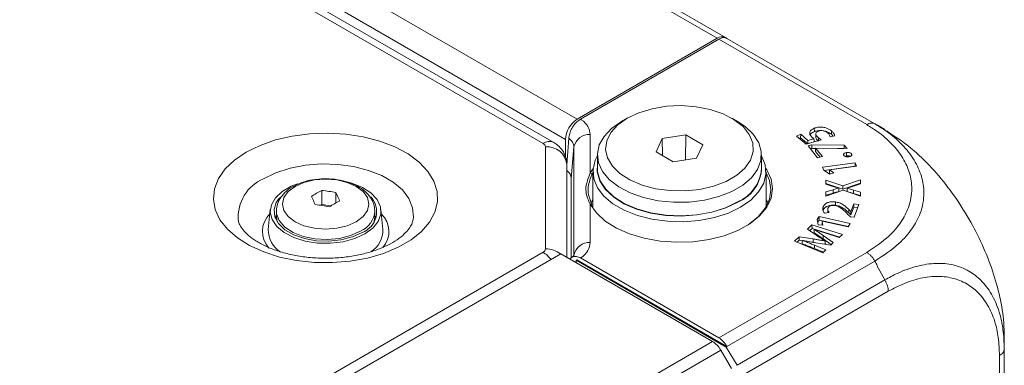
# Model space of a CAD drawing. Header units: millimetres. Extents: x 0 to 1118, y 0 to 864.
# Tile 257 of 512: x 291 to 321, y 715 to 725. Entities that reach past the tile are written whole.
import ezdxf

# ---------------------------------------------------------------- set-up
doc = ezdxf.new("R2010")
doc.units = ezdxf.units.MM

msp = doc.modelspace()

# ---------------------------------------------------------------- linework, layer by layer
at = {"color": 9, "linetype": 'Continuous', "lineweight": 0}
for p, q in [((311.9178, 724.7444), (179.9186, 800.9459)), ((175.6456, 798.4791), (307.6448, 722.2777)), ((307.2912, 721.6653), (175.2921, 797.8668)), ((306.6083, 721.5391), (174.8613, 797.595)), ((316.4701, 722.1164), (311.9655, 724.7168)), ((312.2026, 724.7484), (312.2031, 724.7487)), ((308.0479, 721.8155), (308.0479, 720.6409)), ((306.6815, 718.332), (306.6815, 721.437)), ((307.5491, 721.4358), (307.468, 720.4736)), ((307.5491, 718.1453), (307.5491, 721.4358)), ((308.0479, 719.6997), (308.0479, 718.525)), ((219.7626, 668.095), (306.6083, 718.2299)), ((311.9655, 715.6237), (316.4701, 718.2242)), ((312.2031, 715.3527), (307.6317, 717.9917)), ((316.7218, 717.9613), (312.2137, 715.3588)), ((316.8158, 717.7529), (317.0253, 717.3901)), ((312.5214, 714.7901), (317.0253, 717.3901)), ((317.1285, 717.0414), (312.6294, 714.4441)), ((307.3281, 712.9466), (311.7734, 715.5129)), ((312.0252, 715.25), (307.5781, 712.6827)), ((320.5179, 712.7778), (320.5179, 715.0841))]:
    msp.add_line(p, q, dxfattribs=at)
at = {"color": 7, "linetype": 'Continuous', "lineweight": 15}
for p, q in [((180.1686, 800.9706), (312.1678, 724.7691)), ((306.9333, 721.5713), (175.1863, 797.6272)), ((307.6448, 722.2777), (311.9178, 724.7444)), ((307.7493, 722.2829), (311.9655, 724.7168)), ((312.1926, 724.7548), (312.1678, 724.7691)), ((312.1906, 724.7536), (312.1926, 724.7548)), ((312.1926, 724.7548), (312.2031, 724.7487)), ((312.2031, 724.7487), (312.2137, 724.7426)), ((312.2137, 724.7426), (316.7218, 722.1401)), ((309.1736, 722.3134), (308.9968, 722.2113)), ((312.533, 722.2113), (312.3561, 722.3134)), ((316.7219, 722.1401), (316.7836, 722.1003)), ((316.8158, 722.0858), (317.0253, 721.9649)), ((307.2912, 721.6653), (307.2912, 721.1435)), ((307.3898, 721.7022), (307.3315, 720.8909)), ((310.2422, 721.6969), (310.0508, 721.2846)), ((310.9562, 721.8073), (310.2422, 721.6969)), ((310.2467, 721.1716), (310.2422, 721.6969)), ((310.9538, 721.0417), (310.9562, 721.8073)), ((311.479, 721.5056), (310.9562, 721.8073)), ((314.4592, 721.8211), (314.3267, 721.7694)), ((314.3267, 721.7694), (314.6221, 721.5175)), ((314.4586, 721.7173), (314.41, 721.6983)), ((314.4586, 721.7173), (314.4592, 721.8211)), ((314.675, 721.5328), (314.4586, 721.7173)), ((314.679, 721.6337), (314.4592, 721.8211)), ((314.6221, 721.5175), (315.0858, 721.6517)), ((314.6782, 721.5337), (314.679, 721.6337)), ((314.8644, 721.6854), (314.679, 721.6337)), ((315.357, 721.7467), (315.4997, 721.7752)), ((315.4486, 721.765), (315.3961, 721.8206)), ((311.2876, 721.0933), (311.479, 721.5056)), ((314.7943, 721.4973), (314.6824, 721.4666)), ((314.6824, 721.4666), (314.9764, 721.1092)), ((314.7948, 721.394), (314.7518, 721.3822)), ((315.7883, 721.4942), (314.7943, 721.4973)), ((314.7948, 721.394), (314.7943, 721.4973)), ((314.9149, 721.3936), (314.7948, 721.394)), ((314.9121, 721.2976), (314.915, 721.3991)), ((314.915, 721.3991), (314.9178, 721.3999)), ((315.1209, 721.1488), (314.915, 721.3991)), ((314.9178, 721.3999), (315.8758, 721.3879)), ((315.7869, 721.3909), (315.5859, 721.3915)), ((315.7869, 721.3909), (315.7883, 721.4942)), ((315.7885, 721.389), (315.7869, 721.3909)), ((315.8758, 721.3879), (315.7883, 721.4942)), ((308.2649, 721.191), (308.2649, 720.7827)), ((310.0508, 721.2846), (310.5736, 720.9829)), ((310.5736, 720.9829), (311.2876, 721.0933)), ((313.2649, 720.7827), (313.2649, 721.191)), ((315.0504, 721.1295), (314.9121, 721.2976)), ((314.9764, 721.1092), (315.1209, 721.1488)), ((315.8521, 721.1629), (315.8078, 721.1485)), ((316.0063, 721.1789), (316.0074, 721.2245)), ((316.0074, 721.2245), (316.0074, 721.2246)), ((307.3315, 718.0771), (307.3315, 720.9063)), ((308.0479, 720.6409), (308.1274, 720.773)), ((316.1195, 720.9517), (315.1256, 720.8214)), ((315.1256, 720.8214), (315.1614, 720.7305)), ((315.1614, 720.7305), (315.3355, 720.6066)), ((316.1178, 720.8481), (315.1706, 720.7239)), ((315.334, 720.6375), (315.3367, 720.7386)), ((315.3353, 720.6342), (315.3373, 720.7368)), ((315.3367, 720.7386), (316.1608, 720.8466)), ((315.3373, 720.7368), (315.3367, 720.7386)), ((315.4704, 720.6438), (315.3373, 720.7368)), ((316.1178, 720.8481), (316.1195, 720.9517)), ((316.1205, 720.8413), (316.1178, 720.8481)), ((316.1608, 720.8466), (316.1195, 720.9517)), ((307.3315, 720.7202), (307.333, 720.7211)), ((307.468, 718.0757), (307.468, 720.4736)), ((308.1274, 720.6494), (308.0958, 720.5924)), ((308.1274, 720.6806), (308.1274, 719.611)), ((313.4024, 719.611), (313.4024, 720.6806)), ((315.7412, 720.2515), (315.2237, 720.4283)), ((315.2237, 720.4283), (315.2249, 720.3007)), ((315.2259, 720.324), (315.2237, 720.4283)), ((315.3353, 720.6342), (315.334, 720.6375)), ((315.3637, 720.6144), (315.3353, 720.6342)), ((315.3355, 720.6066), (315.4704, 720.6438)), ((316.2806, 720.4387), (315.7412, 720.2515)), ((316.2784, 720.3344), (316.2806, 720.4387)), ((316.2818, 720.3102), (316.2806, 720.4387)), ((315.2249, 720.3007), (315.4434, 720.2361)), ((315.2259, 720.324), (315.2261, 720.3003)), ((315.7413, 720.148), (315.2259, 720.324)), ((315.4443, 720.1355), (315.2269, 720.0689)), ((315.621, 720.1886), (315.6211, 720.1869)), ((315.7413, 720.148), (315.7412, 720.2515)), ((316.2784, 720.3344), (315.7413, 720.148)), ((315.8735, 720.1794), (315.8736, 720.1822)), ((316.0722, 720.2433), (316.2818, 720.3102)), ((316.2787, 720.3092), (316.2784, 720.3344)), ((299.8657, 720.113), (299.8657, 719.6849)), ((300.2979, 720.0461), (300.2979, 719.7347)), ((308.1274, 719.8425), (308.0709, 719.7258)), ((315.2269, 720.0689), (315.2281, 719.9413)), ((315.2291, 719.9661), (315.2269, 720.0689)), ((315.2281, 719.9413), (315.7487, 720.1166)), ((315.4454, 720.0324), (315.2291, 719.9661)), ((315.2291, 719.9661), (315.2294, 719.9417)), ((315.7487, 720.1166), (316.2851, 719.9372)), ((315.8714, 720.0765), (315.8714, 720.0809)), ((316.2818, 719.962), (316.0723, 720.0217)), ((316.284, 720.0648), (316.0733, 720.1249)), ((316.2818, 719.962), (316.284, 720.0648)), ((316.282, 719.9382), (316.2818, 719.962)), ((316.2851, 719.9372), (316.284, 720.0648)), ((298.297, 719.5336), (298.2346, 718.9234)), ((299.8657, 719.6849), (299.8245, 719.6611)), ((300.1418, 719.6422), (299.8657, 719.6849)), ((301.7285, 718.9234), (301.6661, 719.5336)), ((315.9858, 719.4721), (315.9296, 719.5319)), ((316.0773, 719.708), (315.9888, 719.4717)), ((316.079, 719.6044), (315.9905, 719.3682)), ((316.2337, 719.6885), (316.0773, 719.708)), ((316.079, 719.6044), (316.0773, 719.708)), ((316.1967, 719.5897), (316.079, 719.6044)), ((316.0875, 719.2983), (316.2337, 719.6885)), ((298.4815, 719.4858), (298.4815, 719.3129)), ((298.4815, 719.3129), (298.5053, 719.1593)), ((301.4815, 719.3129), (301.4815, 719.4858)), ((301.4815, 719.3452), (301.5163, 719.2721)), ((315.0194, 719.3163), (314.9618, 719.2292)), ((314.9618, 719.2292), (314.9876, 719.0704)), ((315.9715, 719.1064), (315.0194, 719.3163)), ((315.0207, 719.2126), (315.0194, 719.3163)), ((315.1811, 719.4225), (315.3264, 719.4377)), ((315.2842, 719.524), (315.2823, 719.4331)), ((315.8892, 719.3943), (315.9726, 719.3126)), ((315.9843, 719.3689), (315.9277, 719.4292)), ((315.9726, 719.3126), (316.0875, 719.2983)), ((315.9843, 719.3689), (315.9858, 719.4721)), ((315.9905, 719.3682), (315.9843, 719.3689)), ((315.9888, 719.4717), (315.9858, 719.4721)), ((315.9905, 719.3682), (315.9888, 719.4717)), ((314.8032, 719.0606), (314.6703, 718.9378)), ((314.6703, 718.9378), (314.9521, 718.7369)), ((314.804, 718.9569), (314.7341, 718.8923)), ((315.732, 718.7672), (314.8032, 719.0606)), ((314.804, 718.9569), (314.8032, 719.0606)), ((315.6485, 718.6901), (314.804, 718.9569)), ((314.8701, 718.9243), (314.8727, 718.9267)), ((315.0207, 719.2126), (314.9756, 719.1444)), ((314.9876, 719.0704), (315.1356, 719.0581)), ((315.9118, 719.0161), (315.0207, 719.2126)), ((315.1121, 719.0762), (315.1143, 719.1781)), ((315.115, 719.0598), (315.1121, 719.0762)), ((315.1143, 719.1781), (315.1154, 719.1798)), ((315.1356, 719.0581), (315.1143, 719.1781)), ((315.1154, 719.1798), (315.9049, 719.0057)), ((315.9049, 719.0057), (315.9715, 719.1064)), ((314.4102, 718.6975), (314.2756, 718.5731)), ((314.8437, 718.635), (314.4102, 718.6975)), ((314.4112, 718.594), (314.4102, 718.6975)), ((315.3898, 718.4647), (315.1452, 718.6363)), ((315.4538, 718.5239), (315.1469, 718.7392)), ((315.2557, 718.7969), (315.6323, 718.6751)), ((315.6323, 718.6751), (315.732, 718.7672)), ((314.2756, 718.5731), (315.1345, 718.2153)), ((314.4112, 718.594), (314.3535, 718.5407)), ((314.5102, 718.5797), (314.4112, 718.594)), ((314.5106, 718.5918), (314.5121, 718.5935)), ((315.1522, 718.2316), (314.8809, 718.342)), ((315.2301, 718.3036), (314.8822, 718.4451)), ((314.917, 718.5199), (315.3748, 718.451)), ((315.2089, 718.5726), (315.2064, 718.5704)), ((315.3748, 718.451), (315.4538, 718.5239)), ((307.1468, 718.1837), (220.3378, 668.0699)), ((311.7734, 715.5129), (307.1468, 718.1837)), ((307.7493, 718.0577), (311.9655, 715.6237)), ((315.1345, 718.2153), (315.2301, 718.3036)), ((307.6212, 717.9856), (307.6142, 717.9139)), ((307.6317, 717.9917), (307.6212, 717.9856)), ((312.1926, 715.3466), (307.6212, 717.9856)), ((307.6317, 717.9917), (307.6423, 717.9978)), ((312.2137, 715.3588), (307.6423, 717.9978)), ((320.6644, 715.6618), (320.6644, 715.2886)), ((312.2031, 715.3527), (312.1926, 715.3466)), ((312.1926, 715.3466), (312.5214, 714.7901)), ((312.2137, 715.3588), (312.2031, 715.3527)), ((312.354, 714.6934), (312.0252, 715.25)), ((320.6644, 715.2885), (320.6644, 712.9819))]:
    msp.add_line(p, q, dxfattribs=at)
at = {"color": 7, "linetype": 'Continuous', "lineweight": 15, "flags": 128}
for points in [[(309.1739, 722.3136), (308.8862, 722.1099), (308.6754, 721.8769), (308.5502, 721.6243), (308.5156, 721.3622), (308.5731, 721.1015), (308.7204, 720.8528), (308.9513, 720.6263), (309.2565, 720.4313), (309.6235, 720.2758), (310.0372, 720.166), (310.4806, 720.1066), (310.9358, 720.1), (311.3839, 720.1463), (311.8066, 720.2438), (312.1868, 720.3884), (312.5087, 720.5743), (312.7592, 720.7937), (312.9281, 721.0378), (313.0084, 721.2965), (312.9969, 721.5592), (312.894, 721.8152), (312.7039, 722.054), (312.4344, 722.2659), (312.0966, 722.4421), (311.7043, 722.5754), (311.2735, 722.6604), (310.8219, 722.6936), (310.368, 722.6736), (309.9303, 722.6013), (309.5267, 722.4796), (309.1739, 722.3136)], [(312.533, 722.2113), (312.7663, 722.0559), (313.0136, 721.8216), (313.1797, 721.5645), (313.2585, 721.2939), (313.2472, 721.0196), (313.1462, 720.7515), (312.9591, 720.4993), (312.6927, 720.2721), (312.3566, 720.0781), (311.963, 719.9243), (311.5261, 719.8163), (311.0617, 719.758), (310.5866, 719.7514), (310.1179, 719.7969), (309.6725, 719.8928), (309.2667, 720.0356), (308.915, 720.2202), (308.6302, 720.4398), (308.4225, 720.6866), (308.2995, 720.9516), (308.2656, 721.2253), (308.322, 721.4977), (308.4668, 721.7591), (308.6945, 721.9999), (308.9971, 722.2115), (308.9971, 722.2115)], [(314.8677, 721.5886), (314.8661, 721.6342), (314.8644, 721.6854)], [(314.9195, 721.8295), (314.9184, 721.7785), (314.9174, 721.7274)], [(314.9982, 721.6264), (314.9989, 721.664), (314.9998, 721.7154)], [(312.6299, 719.604), (312.2554, 719.4245), (311.8302, 719.2878), (311.3688, 719.1985), (310.8867, 719.1597), (310.4005, 719.1726), (309.9267, 719.237), (309.4815, 719.3505), (309.0799, 719.5092), (308.7358, 719.7079), (308.4607, 719.9397), (308.2641, 720.1968), (308.1527, 720.4703), (308.1302, 720.751), (308.1975, 721.0292), (308.2723, 721.1783)], [(313.2649, 721.1658), (313.2657, 721.1645), (313.3771, 720.891), (313.3996, 720.6103), (313.3323, 720.332), (313.1777, 720.0656), (312.9408, 719.8202), (312.6299, 719.604)], [(313.3966, 720.7814), (313.4234, 720.7414), (313.5566, 720.4605), (313.6015, 720.1703), (313.5567, 719.8801), (313.4234, 719.5992), (313.206, 719.3363), (312.9114, 719.0997), (312.5488, 718.8971), (312.1298, 718.7348), (311.6676, 718.6179), (311.1768, 718.5501), (310.673, 718.5336), (310.1721, 718.5689), (309.6899, 718.6549), (309.2418, 718.7888), (308.8419, 718.9665), (308.5028, 719.1822), (308.2353, 719.4293), (308.0479, 719.6997), (308.0479, 719.6997)], [(308.2649, 720.9272), (308.2588, 720.6792), (308.338, 720.4073), (308.5049, 720.1489), (308.7535, 719.9135), (309.0748, 719.7094), (309.4572, 719.5442), (309.8869, 719.4237), (310.3483, 719.3523), (310.8247, 719.3327), (311.299, 719.3654), (311.7539, 719.4494), (312.1732, 719.5815), (312.5415, 719.7571)], [(308.2649, 720.7827), (308.2713, 720.6797), (308.3501, 720.4092), (308.5162, 720.1521), (308.7635, 719.9178), (309.0832, 719.7148), (309.4637, 719.5504), (309.8912, 719.4305), (310.3503, 719.3595), (310.8244, 719.3399), (311.2963, 719.3725), (311.749, 719.456), (312.1662, 719.5875), (312.5327, 719.7622)], [(312.8612, 719.0703), (312.8736, 719.0785), (313.163, 719.3108), (313.3766, 719.5691), (313.5074, 719.8451), (313.5515, 720.1302), (313.5074, 720.4152), (313.4024, 720.6494)], [(301.1748, 718.7874), (300.8674, 718.6471), (300.5123, 718.5515), (300.1286, 718.5058), (299.7369, 718.5123), (299.3585, 718.5709), (299.0136, 718.6782), (298.7209, 718.8286), (298.4962, 719.0139), (298.3515, 719.2241), (298.2947, 719.4479), (298.3289, 719.6732), (298.4521, 719.8879), (298.6578, 720.0805), (298.9349, 720.2404), (299.1276, 720.3165)], [(300.7023, 720.3571), (300.7824, 720.3337), (301.1034, 720.204), (301.3638, 720.035), (301.5498, 719.8359), (301.6512, 719.6174), (301.6626, 719.3913), (301.5834, 719.1698), (301.4178, 718.9648), (301.1748, 718.7874)], [(315.6233, 720.084), (315.6222, 720.1354), (315.6211, 720.1869)], [(315.8714, 720.0809), (315.8725, 720.1315), (315.8736, 720.1822)], [(315.8714, 720.0765), (315.8725, 720.1279), (315.8735, 720.1794)], [(298.5812, 719.8924), (298.4778, 719.7467), (298.4094, 719.5311), (298.4323, 719.3123), (298.5453, 719.1031), (298.7417, 718.9155), (299.0102, 718.7605), (299.3351, 718.6471), (299.6976, 718.5819), (300.0766, 718.5687), (300.4501, 718.6082), (300.7963, 718.6981), (301.0952, 718.8333)], [(313.4604, 719.7222), (313.4353, 719.7788), (313.4024, 719.8425)], [(315.1468, 719.5098), (315.1462, 719.5405), (315.1456, 719.5712), (315.1447, 719.6121)], [(298.4467, 719.2721), (298.4778, 719.3385), (298.4815, 719.3452)], [(301.4577, 719.1593), (301.4631, 719.1775), (301.4815, 719.3129)], [(314.8431, 718.5317), (314.8434, 718.5834), (314.8437, 718.635)], [(314.8674, 718.8221), (314.8688, 718.8732), (314.8701, 718.9243)], [(314.5077, 718.4894), (314.5091, 718.5406), (314.5106, 718.5918)], [(315.2072, 718.4762), (315.2069, 718.5186), (315.2064, 718.5704)], [(315.2115, 718.4755), (315.2103, 718.5216), (315.2089, 718.5726)]]:
    msp.add_lwpolyline(points, dxfattribs=at)
at = {"color": 9, "linetype": 'Continuous', "lineweight": 0, "flags": 128}
for points in [[(297.5657, 721.2791), (297.9845, 721.4848), (298.455, 721.649), (298.9651, 721.7675), (299.5015, 721.8373), (300.0503, 721.8564), (300.5974, 721.8245), (301.1285, 721.7424), (301.6299, 721.6121), (302.0886, 721.4371), (302.4927, 721.2219), (302.8318, 720.972), (303.097, 720.694), (303.2816, 720.395), (303.3807, 720.0828), (303.3918, 719.7654), (303.3146, 719.4512), (303.151, 719.1481), (302.9053, 718.8642), (302.5839, 718.6066), (302.1951, 718.3822), (301.749, 718.1966), (301.2571, 718.0548), (300.7322, 717.9604), (300.1878, 717.9158), (299.6381, 717.9222), (299.0973, 717.9794), (298.5793, 718.086), (298.0977, 718.2391), (297.6649, 718.4348), (297.2921, 718.6681), (296.9889, 718.9329), (296.7633, 719.2224), (296.621, 719.529), (296.5657, 719.8448), (296.5989, 720.1616), (296.7197, 720.4713), (296.925, 720.7657), (297.2094, 721.0374), (297.5657, 721.2791)], [(298.0886, 720.4669), (298.4687, 720.6491), (298.9002, 720.7879), (299.3686, 720.8785), (299.8579, 720.9179), (300.3514, 720.9048), (300.8323, 720.8395), (301.2842, 720.7243), (301.6917, 720.5631), (302.041, 720.3614), (302.3202, 720.1262), (302.5198, 719.8653), (302.6329, 719.5877), (302.6557, 719.3028), (302.6368, 719.1777)], [(300.9134, 719.1592), (301.1229, 719.3168), (301.2545, 719.5002), (301.2995, 719.6972), (301.2545, 719.8941), (301.1229, 720.0776), (300.9134, 720.2351), (300.6405, 720.3561), (300.3226, 720.4321), (299.9815, 720.458), (299.6404, 720.4321), (299.3226, 720.3561), (299.0496, 720.2351), (298.8402, 720.0776), (298.7085, 719.8941), (298.6636, 719.6972), (298.7085, 719.5002), (298.8402, 719.3168), (299.0496, 719.1592), (299.3226, 719.0383), (299.6404, 718.9623), (299.9815, 718.9363), (300.3226, 718.9623), (300.6405, 719.0383), (300.9134, 719.1592)], [(315.4454, 720.0324), (315.4451, 720.0633), (315.4447, 720.0943), (315.4443, 720.1355)], [(316.0723, 720.0217), (316.0726, 720.0526), (316.0729, 720.0836), (316.0733, 720.1249)], [(301.0422, 718.8735), (300.7451, 718.7405), (300.4, 718.6543), (300.0286, 718.6203), (299.6543, 718.6407), (299.3005, 718.7143), (298.9896, 718.8363), (298.7409, 718.9991), (298.5702, 719.1925), (298.4882, 719.4043), (298.4817, 719.4988)]]:
    msp.add_lwpolyline(points, dxfattribs=at)
at = {"color": 7, "linetype": 'Continuous', "lineweight": 15}
for centre, radius, start, end in [((312.0642, 724.54), 0.2515, 65.68363, 125.61969), ((308.0588, 721.6303), 0.7684, 122.60537, 177.39463), ((312.0631, 720.8721), 1.2051, 292.93305, 355.74692), ((312.102, 720.8375), 1.1664, 292.13745, 4.41145), ((301.5337, 716.8584), 3.6571, 117.13431, 122.86032), ((295.7537, 718.0169), 4.2507, 23.04481, 26.75315), ((299.3805, 715.5458), 4.5929, 78.47788, 83.93563), ((296.4965, 718.13), 4.257, 23.04792, 26.75077), ((300.8672, 719.4627), 0.6695, 289.91397, 43.21764), ((299.1802, 715.1152), 4.5913, 78.47674, 83.93648), ((302.0817, 716.542), 3.6571, 117.13431, 122.86032), ((299.0243, 718.9087), 0.7899, 178.93529, 238.51866), ((300.9425, 718.9077), 0.7862, 302.16887, 1.13995)]:
    msp.add_arc(centre, radius, start, end, dxfattribs=at)
at = {"color": 9, "linetype": 'Continuous', "lineweight": 0}
for centre, radius, start, end in [((308.0101, 721.3477), 0.4693, 85.38371, 169.19072), ((306.7966, 721.2943), 0.3088, 63.70458, 127.57353), ((306.5564, 721.4246), 0.1257, 5.69755, 65.6217), ((306.7357, 720.84), 0.5995, 6.3519, 95.18196), ((298.5915, 719.2963), 1.2741, 113.25009, 184.14729), ((308.0407, 720.5858), 0.0555, 6.85869, 82.5158), ((308.0588, 719.6642), 0.0371, 5.68121, 107.10543), ((298.8053, 718.8648), 0.7493, 134.13433, 222.772), ((300.7621, 719.5379), 0.721, 292.85447, 356.11688), ((301.1764, 718.8658), 0.7356, 317.81218, 46.85302), ((306.5564, 718.3444), 0.1257, 294.37227, 354.30962), ((306.6908, 717.6018), 0.7302, 52.19721, 90.72664), ((308.0101, 718.0572), 0.4693, 85.38408, 169.19086), ((306.1604, 717.4925), 0.8628, 37.01935, 58.72984)]:
    msp.add_arc(centre, radius, start, end, dxfattribs=at)
at = {"color": 7, "linetype": 'Continuous', "lineweight": 15}
for centre, major_axis, ratio, start_param, end_param in [((311.9593, 724.3121), (0.2564, 0.4293), 0.56722, 0.0083474, 0.7937456), ((311.7795, 715.1081), (-0.2564, 0.4293), 0.56722, 4.7040416, 5.4894397), ((311.9593, 715.2119), (-0.2433, 0.4369), 0.587367, 4.7215083, 5.5069065)]:
    msp.add_ellipse(centre, major_axis=major_axis, ratio=ratio, start_param=start_param, end_param=end_param, dxfattribs=at)
for points, knots in [([(307.3898, 721.7022), (307.397, 721.7508), (307.4116, 721.848), (307.4811, 722.0028), (307.577, 722.1418), (307.6723, 722.2343), (307.7307, 722.2712), (307.7493, 722.2829)], [0, 0, 0, 0, 0.2229683, 0.4459074, 0.6696207, 0.8946184, 1, 1, 1, 1]), ([(314.8745, 722.0064), (314.8544, 721.9976), (314.8085, 721.9776), (314.7568, 721.9343), (314.7349, 721.8912), (314.7349, 721.8658), (314.7349, 721.8589)], [0, 0, 0, 0, 0.2476092, 0.5662963, 0.8817428, 1, 1, 1, 1]), ([(315.3979, 721.9234), (315.3522, 721.9551), (315.2801, 722.0053), (315.1357, 722.0385), (315.0134, 722.0422), (314.9258, 722.0247), (314.8837, 722.0096), (314.8745, 722.0064)], [0, 0, 0, 0, 0.3488628, 0.5509342, 0.7533243, 0.9463371, 1, 1, 1, 1]), ([(314.8757, 721.9032), (314.8756, 721.9136), (314.8754, 721.9342), (314.875, 721.9685), (314.8747, 721.9926), (314.8745, 722.0064)], [0, 0, 0, 0, 0.2999846, 0.5999992, 1, 1, 1, 1]), ([(315.072, 721.9328), (315.0523, 721.9339), (314.9939, 721.9372), (314.9268, 721.9214), (314.8849, 721.9065), (314.8757, 721.9032)], [0, 0, 0, 0, 0.2852433, 0.8442762, 1, 1, 1, 1]), ([(314.9969, 721.9164), (315.0188, 721.923), (315.0563, 721.9344), (315.1175, 721.9354), (315.1767, 721.9242), (315.2331, 721.9032), (315.2623, 721.881), (315.2753, 721.8711)], [0, 0, 0, 0, 0.2266126, 0.3896578, 0.5524745, 0.801698, 1, 1, 1, 1]), ([(316.7219, 722.1401), (316.7307, 722.135), (316.7601, 722.118), (316.7922, 722.0995), (316.8122, 722.0879), (316.8153, 722.0862), (316.8156, 722.0859), (316.8157, 722.0859)], [0, 0, 0, 0, 0.24520945, 0.81755395, 0.96069696, 0.9921622, 1, 1, 1, 1]), ([(314.7349, 721.8589), (314.7367, 721.8455), (314.7403, 721.8186), (314.7665, 721.7705), (314.7988, 721.739), (314.8191, 721.7191)], [0, 0, 0, 0, 0.2692156, 0.5387801, 1, 1, 1, 1]), ([(314.8757, 721.9032), (314.8559, 721.8945), (314.8108, 721.8745), (314.7646, 721.8397), (314.7542, 721.8128), (314.7507, 721.8039)], [0, 0, 0, 0, 0.3447058, 0.7851358, 1, 1, 1, 1]), ([(314.8191, 721.7191), (314.8227, 721.7162), (314.8298, 721.7104), (314.8444, 721.6989), (314.8564, 721.6908), (314.8644, 721.6854)], [0, 0, 0, 0, 0.2502435, 0.5005912, 1, 1, 1, 1]), ([(314.998, 721.6126), (314.9696, 721.6382), (314.9299, 721.674), (314.9205, 721.7156), (314.9178, 721.7275)], [0, 0, 0, 0, 0.7146275, 1, 1, 1, 1]), ([(314.9998, 721.7154), (314.9726, 721.741), (314.934, 721.7771), (314.9159, 721.8313), (314.9247, 721.8681), (314.9547, 721.898), (314.9839, 721.9107), (314.9969, 721.9164)], [0, 0, 0, 0, 0.3934153, 0.5567854, 0.7212886, 0.8762266, 1, 1, 1, 1]), ([(315.0858, 721.6517), (315.078, 721.6568), (315.0622, 721.6668), (315.0331, 721.6879), (315.0131, 721.7044), (314.9998, 721.7154)], [0, 0, 0, 0, 0.2511509, 0.5023928, 1, 1, 1, 1]), ([(315.3961, 721.8206), (315.3517, 721.8535), (315.2911, 721.8985), (315.2003, 721.9167), (315.176, 721.9215)], [0, 0, 0, 0, 0.7332629, 1, 1, 1, 1]), ([(315.2753, 721.8711), (315.2883, 721.8587), (315.3148, 721.8336), (315.3424, 721.7915), (315.3521, 721.7618), (315.357, 721.7467)], [0, 0, 0, 0, 0.32350951, 0.65787423, 1, 1, 1, 1]), ([(315.3961, 721.8206), (315.3963, 721.8309), (315.3966, 721.8514), (315.3972, 721.8857), (315.3977, 721.9097), (315.3979, 721.9234)], [0, 0, 0, 0, 0.2999857, 0.6000001, 1, 1, 1, 1]), ([(315.4997, 721.7752), (315.4958, 721.789), (315.4879, 721.8166), (315.4563, 721.8673), (315.4209, 721.9013), (315.3979, 721.9234)], [0, 0, 0, 0, 0.2608638, 0.5212699, 1, 1, 1, 1]), ([(317.1103, 721.9128), (317.1019, 721.9163), (317.0898, 721.9214), (317.0661, 721.92), (317.0589, 721.9195)], [0, 0, 0, 0, 0.6956458, 1, 1, 1, 1]), ([(320.6643, 715.6618), (320.6606, 715.8044), (320.6506, 716.191), (320.544, 716.8624), (320.3223, 717.6633), (320.0014, 718.4686), (319.5899, 719.269), (319.0954, 720.0342), (318.531, 720.731), (317.8697, 721.4008), (317.3803, 721.7247), (317.1058, 721.9065)], [0, 0, 0, 0, 0.0648075, 0.17571, 0.2866082, 0.3973341, 0.5080536, 0.6251249, 0.7394898, 0.8538531, 1, 1, 1, 1]), ([(307.3315, 720.9063), (307.3242, 720.9848), (307.3101, 721.1364), (307.2055, 721.3345), (307.0762, 721.4789), (306.9758, 721.5438), (306.9333, 721.5713)], [0, 0, 0, 0, 0.2888203, 0.5573461, 0.812595, 1, 1, 1, 1]), ([(315.8514, 721.2662), (315.8352, 721.262), (315.8075, 721.2547), (315.7791, 721.2354), (315.7658, 721.215), (315.765, 721.195), (315.7707, 721.1831), (315.7733, 721.1778)], [0, 0, 0, 0, 0.274089, 0.469578, 0.6658273, 0.8515161, 1, 1, 1, 1]), ([(315.7733, 721.1778), (315.7813, 721.1682), (315.7949, 721.152), (315.8312, 721.1373), (315.8679, 721.131), (315.9018, 721.1316), (315.9218, 721.1349), (315.9294, 721.1362)], [0, 0, 0, 0, 0.2837438, 0.4793707, 0.6749837, 0.8762497, 1, 1, 1, 1]), ([(316.0074, 721.2246), (316.0006, 721.2331), (315.9887, 721.248), (315.9569, 721.2631), (315.9213, 721.2707), (315.8847, 721.2715), (315.8617, 721.2678), (315.8514, 721.2662)], [0, 0, 0, 0, 0.2496457, 0.4388134, 0.6277482, 0.8338269, 1, 1, 1, 1]), ([(315.8521, 721.1629), (315.852, 721.176), (315.8518, 721.1998), (315.8516, 721.2342), (315.8515, 721.2555), (315.8514, 721.2662)], [0, 0, 0, 0, 0.3800033, 0.6900012, 1, 1, 1, 1]), ([(315.9726, 721.1504), (315.9665, 721.1536), (315.9517, 721.1615), (315.9193, 721.1674), (315.884, 721.1681), (315.8618, 721.1645), (315.8521, 721.1629)], [0, 0, 0, 0, 0.1913654, 0.4652097, 0.7673488, 1, 1, 1, 1]), ([(315.9294, 721.1362), (315.9453, 721.1404), (315.9731, 721.1478), (316.0013, 721.1676), (316.0153, 721.1887), (316.0148, 721.2086), (316.0094, 721.22), (316.0074, 721.2245)], [0, 0, 0, 0, 0.2710725, 0.4740166, 0.6772691, 0.8740406, 1, 1, 1, 1]), ([(299.6931, 720.4485), (299.6833, 720.4479), (299.5586, 720.4408), (299.3303, 720.3806), (299.0296, 720.2654), (298.7856, 720.1038), (298.6107, 719.9124), (298.5036, 719.71), (298.4911, 719.5687), (298.4854, 719.5035)], [0, 0, 0, 0, 0.0152055, 0.192358, 0.3715309, 0.5538747, 0.7160687, 0.868987, 1, 1, 1, 1]), ([(301.4771, 719.4904), (301.4724, 719.5588), (301.4624, 719.7039), (301.3551, 719.9079), (301.1882, 720.0934), (300.9587, 720.2499), (300.6746, 720.371), (300.3505, 720.4471), (300.0151, 720.4779), (299.7972, 720.458), (299.6931, 720.4485)], [0, 0, 0, 0, 0.1050304, 0.2226589, 0.3436425, 0.4721313, 0.6063338, 0.7417425, 0.8767082, 1, 1, 1, 1]), ([(307.468, 720.4736), (307.4617, 720.5189), (307.4493, 720.6074), (307.3712, 720.6838), (307.333, 720.7211)], [0, 0, 0, 0, 0.5120419, 1, 1, 1, 1]), ([(308.0479, 719.6997), (308.0078, 719.7804), (307.9264, 719.9444), (307.8935, 720.2574), (307.9892, 720.4951), (308.0479, 720.6409)], [0, 0, 0, 0, 0.2727288, 0.5542359, 1, 1, 1, 1]), ([(308.0958, 720.5924), (308.0416, 720.4493), (307.9202, 720.1288), (308.0332, 719.8321), (308.0958, 719.6679)], [0, 0, 0, 0, 0.44649135, 1, 1, 1, 1]), ([(315.4434, 720.2361), (315.4658, 720.2296), (315.5061, 720.2179), (315.5655, 720.2024), (315.6025, 720.1932), (315.621, 720.1886)], [0, 0, 0, 0, 0.3831732, 0.6915036, 1, 1, 1, 1]), ([(315.6211, 720.1869), (315.5986, 720.1806), (315.5577, 720.1691), (315.4987, 720.152), (315.4625, 720.141), (315.4443, 720.1355)], [0, 0, 0, 0, 0.3791579, 0.6895533, 1, 1, 1, 1]), ([(316.0733, 720.1249), (316.051, 720.1314), (316.0069, 720.1442), (315.9409, 720.163), (315.896, 720.1739), (315.8735, 720.1794)], [0, 0, 0, 0, 0.3394365, 0.6694975, 1, 1, 1, 1]), ([(315.8736, 720.1822), (315.8959, 720.1887), (315.9406, 720.2016), (316.0066, 720.2222), (316.0503, 720.2363), (316.0722, 720.2433)], [0, 0, 0, 0, 0.33332754, 0.66660842, 1, 1, 1, 1]), ([(315.6233, 720.084), (315.6008, 720.0777), (315.5597, 720.0662), (315.5003, 720.049), (315.4637, 720.0379), (315.4454, 720.0324)], [0, 0, 0, 0, 0.3766214, 0.6882849, 1, 1, 1, 1]), ([(316.0723, 720.0217), (316.05, 720.0282), (316.0058, 720.041), (315.9393, 720.06), (315.894, 720.071), (315.8714, 720.0765)], [0, 0, 0, 0, 0.33741647, 0.66849226, 1, 1, 1, 1]), ([(315.1447, 719.6121), (315.1395, 719.593), (315.1255, 719.5423), (315.1402, 719.4762), (315.1718, 719.4347), (315.1811, 719.4225)], [0, 0, 0, 0, 0.29882288, 0.79386807, 1, 1, 1, 1]), ([(315.5176, 719.7638), (315.4738, 719.7667), (315.3913, 719.772), (315.28, 719.7455), (315.1978, 719.6982), (315.1621, 719.6501), (315.1481, 719.6195), (315.1447, 719.6121)], [0, 0, 0, 0, 0.2549909, 0.4802573, 0.677647, 0.9227728, 1, 1, 1, 1]), ([(315.5171, 719.6605), (315.4737, 719.6634), (315.3917, 719.6687), (315.2812, 719.6424), (315.1996, 719.5953), (315.1641, 719.5476), (315.1502, 719.5171), (315.1468, 719.5098)], [0, 0, 0, 0, 0.2547188, 0.4799544, 0.6772952, 0.9226727, 1, 1, 1, 1]), ([(315.3264, 719.4377), (315.3168, 719.4511), (315.2996, 719.4752), (315.2802, 719.52), (315.2861, 719.5513), (315.2898, 719.571)], [0, 0, 0, 0, 0.3171564, 0.5705045, 1, 1, 1, 1]), ([(315.2898, 719.571), (315.2974, 719.586), (315.3095, 719.6098), (315.346, 719.637), (315.3905, 719.6514), (315.4424, 719.6578), (315.4782, 719.6543), (315.4952, 719.6527)], [0, 0, 0, 0, 0.2858527, 0.4510255, 0.6171846, 0.8186627, 1, 1, 1, 1]), ([(315.4952, 719.6527), (315.5254, 719.6463), (315.5992, 719.6307), (315.6883, 719.5739), (315.7869, 719.4937), (315.8511, 719.4313), (315.8892, 719.3943)], [0, 0, 0, 0, 0.1568298, 0.3822137, 0.6337174, 1, 1, 1, 1]), ([(315.5171, 719.6605), (315.5172, 719.6709), (315.5173, 719.6915), (315.5174, 719.726), (315.5175, 719.7501), (315.5176, 719.7638)], [0, 0, 0, 0, 0.2999849, 0.6000004, 1, 1, 1, 1]), ([(315.9277, 719.4292), (315.9018, 719.454), (315.8501, 719.5036), (315.7597, 719.5728), (315.6534, 719.6339), (315.5611, 719.652), (315.5171, 719.6605)], [0, 0, 0, 0, 0.2547113, 0.5096828, 0.7664173, 1, 1, 1, 1]), ([(315.9296, 719.5319), (315.9037, 719.5567), (315.852, 719.6063), (315.7616, 719.6754), (315.655, 719.7369), (315.5622, 719.7551), (315.5176, 719.7638)], [0, 0, 0, 0, 0.253924, 0.5081127, 0.7640421, 1, 1, 1, 1]), ([(315.9277, 719.4292), (315.9279, 719.4395), (315.9282, 719.46), (315.9289, 719.4943), (315.9293, 719.5182), (315.9296, 719.5319)], [0, 0, 0, 0, 0.2999844, 0.5999999, 1, 1, 1, 1]), ([(302.6334, 719.1816), (302.6268, 719.1521), (302.612, 719.0853), (302.5327, 718.9498), (302.3879, 718.7848), (302.1726, 718.6124), (301.8871, 718.4461), (301.5445, 718.3), (301.1535, 718.1816), (300.7247, 718.0972), (300.2713, 718.051), (299.8075, 718.0458), (299.3485, 718.082), (298.9096, 718.158), (298.5051, 718.2697), (298.1482, 718.4111), (297.8498, 718.5735), (297.6179, 718.7459), (297.4545, 718.9158), (297.3611, 719.0687), (297.3246, 719.1561), (297.3231, 719.1945), (297.3231, 719.196)], [0, 0, 0, 0, 0.0409733, 0.0930514, 0.1429093, 0.1959641, 0.2485945, 0.3014232, 0.3547973, 0.4087213, 0.4630634, 0.5176442, 0.5722709, 0.6266896, 0.6807007, 0.7341263, 0.7868492, 0.8389045, 0.8906894, 0.9429561, 0.9977639, 1, 1, 1, 1]), ([(314.8727, 718.9267), (314.9152, 718.9114), (314.9992, 718.8811), (315.1277, 718.8387), (315.213, 718.8108), (315.2557, 718.7969)], [0, 0, 0, 0, 0.3378153, 0.6688814, 1, 1, 1, 1]), ([(315.2064, 718.5704), (315.1591, 718.5797), (315.0754, 718.596), (314.9543, 718.6172), (314.8806, 718.6291), (314.8437, 718.635)], [0, 0, 0, 0, 0.3951388, 0.6975031, 1, 1, 1, 1]), ([(315.1452, 718.6363), (315.1136, 718.6587), (315.0532, 718.7017), (314.9605, 718.7636), (314.8985, 718.8026), (314.8674, 718.8221)], [0, 0, 0, 0, 0.3528826, 0.6763523, 1, 1, 1, 1]), ([(315.1469, 718.7392), (315.1153, 718.7616), (315.055, 718.8044), (314.9627, 718.8661), (314.901, 718.9049), (314.8701, 718.9243)], [0, 0, 0, 0, 0.3541458, 0.6769721, 1, 1, 1, 1]), ([(314.9521, 718.7369), (314.9844, 718.7149), (315.042, 718.6757), (315.1284, 718.6214), (315.182, 718.5888), (315.2089, 718.5726)], [0, 0, 0, 0, 0.3913164, 0.6955938, 1, 1, 1, 1]), ([(314.8809, 718.342), (314.8398, 718.3584), (314.7573, 718.3914), (314.6329, 718.4406), (314.5495, 718.4731), (314.5077, 718.4894)], [0, 0, 0, 0, 0.3317734, 0.6658804, 1, 1, 1, 1]), ([(314.8822, 718.4451), (314.8411, 718.4615), (314.7588, 718.4944), (314.635, 718.5434), (314.552, 718.5757), (314.5106, 718.5918)], [0, 0, 0, 0, 0.3332074, 0.6665974, 1, 1, 1, 1]), ([(314.5121, 718.5935), (314.5593, 718.5839), (314.6496, 718.5655), (314.7848, 718.5412), (314.8729, 718.527), (314.917, 718.5199)], [0, 0, 0, 0, 0.353346, 0.676565, 1, 1, 1, 1]), ([(307.7493, 718.0577), (307.7091, 718.0764), (307.6286, 718.1138), (307.5236, 718.101), (307.4563, 718.066), (307.4386, 718.0238), (307.4357, 718.0169)], [0, 0, 0, 0, 0.3130216, 0.6260343, 0.9387688, 1, 1, 1, 1]), ([(307.5508, 718.1373), (307.551, 718.1383), (307.5524, 718.1454), (307.5448, 718.1196), (307.4937, 718.0842), (307.4749, 718.0711)], [0, 0, 0, 0, 0.09458766, 0.66568011, 1, 1, 1, 1])]:
    msp.add_open_spline(points, degree=3, knots=knots, dxfattribs=at)
at = {"color": 9, "linetype": 'Continuous', "lineweight": 0}
for points, knots in [([(307.7493, 722.2829), (307.7575, 722.2773), (307.8551, 722.2099), (308.0066, 722.0588), (308.0341, 721.8967), (308.0479, 721.8155)], [0, 0, 0, 0, 0.0434583, 0.5208052, 1, 1, 1, 1]), ([(316.7219, 722.1401), (316.7044, 722.148), (316.6696, 722.1639), (316.607, 722.1655), (316.54, 722.1517), (316.4934, 722.1282), (316.4701, 722.1164)], [0, 0, 0, 0, 0.24999777, 0.49999508, 0.75000125, 1, 1, 1, 1]), ([(316.4701, 718.2242), (316.7117, 718.3851), (317.131, 718.6643), (317.5271, 719.1401), (317.7822, 719.6249), (317.8733, 720.1327), (317.7986, 720.6404), (317.5961, 721.0991), (317.2587, 721.5302), (316.869, 721.8694), (316.5767, 722.0504), (316.4701, 722.1164)], [0, 0, 0, 0, 0.1476527, 0.256205, 0.3647766, 0.4995894, 0.6089427, 0.7182924, 0.827742, 0.9371758, 1, 1, 1, 1]), ([(316.7836, 722.1003), (316.8768, 722.0423), (317.1662, 721.8622), (317.5707, 721.5107), (317.937, 721.046), (318.163, 720.5469), (318.2451, 719.9992), (318.1449, 719.4549), (317.8672, 718.9389), (317.4358, 718.4343), (316.9818, 718.1335), (316.7219, 717.9612)], [0, 0, 0, 0, 0.0517697, 0.1609027, 0.2732837, 0.3823045, 0.4945883, 0.631014, 0.7392782, 0.850703, 1, 1, 1, 1]), ([(307.5491, 721.4358), (307.5417, 721.4858), (307.5272, 721.584), (307.435, 721.6633), (307.3898, 721.7022)], [0, 0, 0, 0, 0.5093598, 1, 1, 1, 1]), ([(315.1452, 718.6363), (315.1454, 718.6466), (315.1457, 718.6672), (315.1463, 718.7015), (315.1467, 718.7255), (315.1469, 718.7392)], [0, 0, 0, 0, 0.2999847, 0.6000004, 1, 1, 1, 1]), ([(308.0479, 718.525), (308.0342, 718.4442), (308.0069, 718.2824), (307.8557, 718.1312), (307.7578, 718.0635), (307.7493, 718.0577)], [0, 0, 0, 0, 0.47730183, 0.95460723, 1, 1, 1, 1]), ([(314.8809, 718.342), (314.881, 718.3523), (314.8813, 718.3729), (314.8817, 718.4073), (314.882, 718.4313), (314.8822, 718.4451)], [0, 0, 0, 0, 0.2999855, 0.5999997, 1, 1, 1, 1]), ([(316.7219, 717.9612), (316.7044, 717.989), (316.6696, 718.0445), (316.607, 718.1172), (316.54, 718.1798), (316.4934, 718.2094), (316.4701, 718.2242)], [0, 0, 0, 0, 0.2500025, 0.5000045, 0.7500153, 1, 1, 1, 1]), ([(316.8157, 717.7529), (316.815, 717.7566), (316.8105, 717.779), (316.7791, 717.8496), (316.7461, 717.914), (316.7219, 717.9612)], [0, 0, 0, 0, 0.0512326, 0.3045347, 1, 1, 1, 1]), ([(317.0252, 717.3901), (317.1505, 717.458), (317.4795, 717.6361), (318.0091, 717.825), (318.5857, 717.9143), (319.1223, 717.8651), (319.5808, 717.6863), (319.9723, 717.3852), (320.2896, 716.9711), (320.5113, 716.4579), (320.6413, 715.8909), (320.6566, 715.4907), (320.6643, 715.2884)], [0, 0, 0, 0, 0.0657963, 0.1727608, 0.282893, 0.389757, 0.4997973, 0.5968711, 0.7039465, 0.8142115, 0.9061257, 1, 1, 1, 1]), ([(320.5178, 715.084), (320.5106, 715.2699), (320.4962, 715.6418), (320.3773, 716.1627), (320.171, 716.6343), (319.8778, 717.0152), (319.5141, 717.2942), (319.0874, 717.4635), (318.5897, 717.5179), (318.0484, 717.4413), (317.5542, 717.2717), (317.2452, 717.1045), (317.1285, 717.0413)], [0, 0, 0, 0, 0.0929147, 0.1858151, 0.2944777, 0.4031622, 0.5002011, 0.6086255, 0.717044, 0.8255689, 0.9340812, 1, 1, 1, 1]), ([(317.0252, 717.3902), (317.0406, 717.3612), (317.0715, 717.3034), (317.1036, 717.2131), (317.1247, 717.1238), (317.1272, 717.0688), (317.1285, 717.0413)], [0, 0, 0, 0, 0.2500012, 0.5000027, 0.7499994, 1, 1, 1, 1]), ([(320.6644, 715.2885), (320.6625, 715.2696), (320.6589, 715.2317), (320.6289, 715.1773), (320.5835, 715.1265), (320.5398, 715.0982), (320.5179, 715.0841)], [0, 0, 0, 0, 0.2499938, 0.4999926, 0.7499889, 1, 1, 1, 1])]:
    msp.add_open_spline(points, degree=3, knots=knots, dxfattribs=at)

doc.saveas('drawing.dxf')
